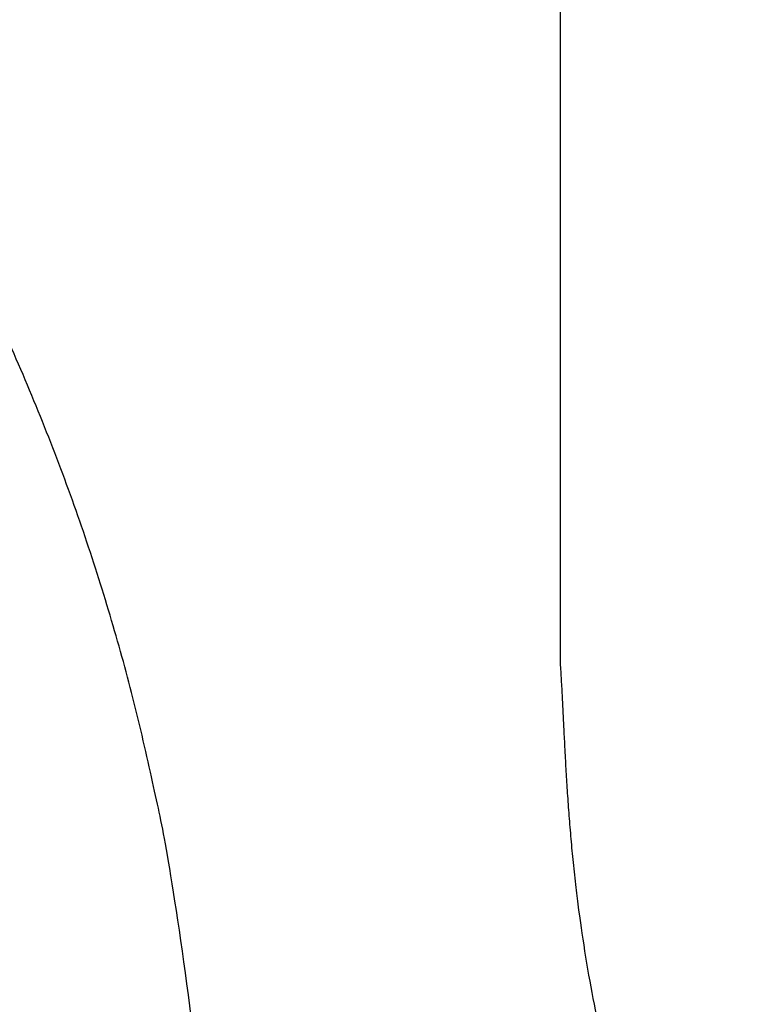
# Model space of a CAD drawing. Header units: inches. Extents: x 36 to 1719, y -84 to 1122.
# Tile 304 of 558: x 879.775 to 880.433, y 328.965 to 329.837. Entities that reach past the tile are written whole.
import ezdxf

# ---------------------------------------------------------------- set-up
doc = ezdxf.new("R2010")
doc.units = ezdxf.units.IN
doc.header["$LTSCALE"] = 48
doc.header["$MEASUREMENT"] = 0
doc.layers.add('Visible (ANSI)', color=7, linetype='Continuous', lineweight=30)

msp = doc.modelspace()

# ---------------------------------------------------------------- linework, layer by layer
at = {"layer": 'Visible (ANSI)'}
msp.add_line((880.25342, 331.76626), (880.25342, 329.26681), dxfattribs=at)
for points, knots in [([(879.93079, 332.66132), (879.57751, 333.01619), (879.46128, 333.06931), (879.20928, 333.27143), (878.64767, 333.53722), (878.16358, 333.68128), (877.81349, 333.7499), (877.30215, 333.78672), (876.92197, 333.76536), (876.67412, 333.73393), (876.09533, 333.61255), (875.13148, 333.0643), (874.73522, 332.38793), (874.54826, 331.76846), (874.52348, 331.01009), (874.79557, 330.33862), (875.09404, 329.902), (875.94526, 329.36081), (876.33738, 329.22797), (877.03188, 329.00365), (877.44882, 328.81425), (877.59651, 328.72122), (877.7017, 328.63832), (877.73025, 328.46879), (877.68565, 328.32342), (877.53376, 328.17747), (877.0855, 328.10846), (876.85267, 328.17007), (876.49441, 328.28379), (876.06485, 328.4851), (875.70504, 328.76254), (875.53533, 328.96484), (875.33048, 329.17908)], [0, 0, 0, 0, 0, 0.074085, 0.10269, 0.133689, 0.16679, 0.198605, 0.227525, 0.257011, 0.291036, 0.329253, 0.371353, 0.415239, 0.455898, 0.494781, 0.535382, 0.575034, 0.615343, 0.653819, 0.685392, 0.711703, 0.732004, 0.749282, 0.767325, 0.789255, 0.813362, 0.840082, 0.86874, 0.896879, 0.925496, 1, 1, 1, 1, 1]), ([(874.16495, 327.46068), (874.48863, 327.21749), (874.75175, 326.75632), (876.0536, 326.25598), (876.9153, 326.12848), (877.92685, 326.19568), (878.60229, 326.50615), (879.35103, 326.94609), (879.82613, 327.81029), (879.92584, 328.26787), (879.9662, 328.69701), (879.89133, 329.47118), (879.3684, 330.23283), (878.90905, 330.50799), (878.59465, 330.718), (877.86186, 330.96626), (877.5282, 331.10158), (877.10811, 331.2544), (876.97628, 331.33132), (876.80421, 331.43147), (876.76986, 331.57432), (876.78916, 331.67588), (876.85045, 331.77899), (877.02334, 331.84272), (877.26381, 331.87801), (877.44344, 331.8757), (877.87283, 331.7748), (878.33442, 331.55564), (878.59623, 331.31138), (878.79746, 331.09064), (878.90603, 330.98405)], [0, 0, 0, 0, 0, 0.107991, 0.154721, 0.201249, 0.247092, 0.294045, 0.337268, 0.377117, 0.415859, 0.454911, 0.494638, 0.534662, 0.574373, 0.610521, 0.645386, 0.677292, 0.703632, 0.725706, 0.744086, 0.761302, 0.778538, 0.797356, 0.818035, 0.842792, 0.870677, 0.899937, 0.930619, 1, 1, 1, 1, 1]), ([(880.25342, 329.26681), (880.26065, 329.16447), (880.25529, 328.94777), (880.3899, 328.5891), (880.61852, 328.20515), (881.02719, 327.8673), (881.51101, 327.68222), (881.73699, 327.67909), (882.00368, 327.67705)], [-1, -1, -1, -1, -1, -0.731413, -0.604115, -0.468846, -0.333858, 0, 0, 0, 0, 0])]:
    msp.add_open_spline(points, degree=4, knots=knots, dxfattribs=at)

doc.saveas('drawing.dxf')
